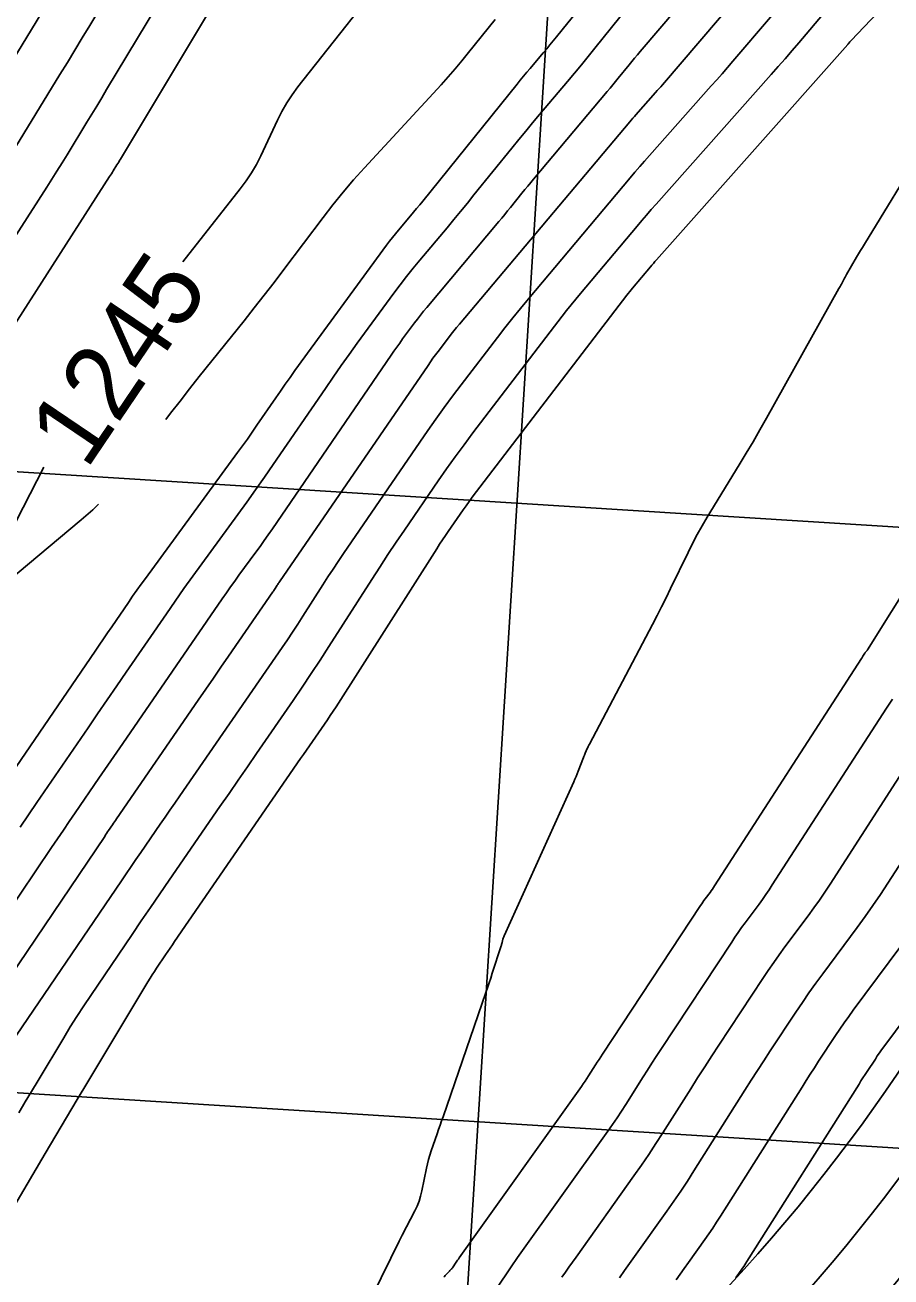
# Model space of a CAD drawing. Extents: x 658976 to 668721, y 639543 to 647196.
# Drawn here: x 662136.9 to 662206.8, y 641855.6 to 641956.6 of the extents above; entities that cross this region are included whole.
import ezdxf

# ---------------------------------------------------------------- set-up
doc = ezdxf.new("R2010")
doc.units = 0
for name, color, linetype in [('Ex_Contour Labels', 7, 'Continuous'), ('Ex_Major Contours', 7, 'Continuous'), ('Ex_Minor Contours', 7, 'Continuous'), ('R_Grid', 7, 'Continuous'), ('R_Water', 7, 'Continuous')]:
    doc.layers.add(name, color=color, linetype=linetype)

msp = doc.modelspace()

# ---------------------------------------------------------------- linework, layer by layer
at = {"layer": 'Ex_Major Contours'}
for points in [[(662167.18, 641962.09), (662158.94, 641951.62), (662158.47, 641950.99), (662158.04, 641950.33), (662157.64, 641949.65), (662157.29, 641948.94), (662155.94, 641946.07), (662155.58, 641945.37), (662155.19, 641944.68), (662154.75, 641944.03), (662154.28, 641943.39), (662149.63, 641937.51)], [(662135.36, 641873.84), (662144.68, 641887.55), (662145.07, 641888.12), (662145.46, 641888.7), (662145.85, 641889.27), (662146.24, 641889.84), (662147.81, 641892.12), (662148.21, 641892.69), (662148.6, 641893.26), (662148.99, 641893.83), (662149.39, 641894.4), (662157.66, 641906.38), (662158.08, 641907.01), (662158.5, 641907.63), (662158.92, 641908.26), (662159.33, 641908.9), (662160.95, 641911.44), (662161.36, 641912.07), (662161.77, 641912.7), (662162.19, 641913.33), (662162.62, 641913.96), (662169.43, 641923.88), (662170.08, 641924.82), (662170.75, 641925.74), (662171.42, 641926.66), (662172.11, 641927.57), (662175.04, 641931.4), (662175.65, 641932.19), (662176.28, 641932.98), (662176.91, 641933.75), (662177.55, 641934.52), (662185.77, 641944.29), (662186.15, 641944.74), (662186.53, 641945.19), (662186.92, 641945.63), (662187.31, 641946.08), (662192.31, 641951.7), (662192.75, 641952.19), (662193.18, 641952.69), (662193.61, 641953.19), (662194.05, 641953.69), (662200.14, 641960.83)], [(662148.26, 641924.77), (662148.65, 641925.28), (662149.42, 641926.27), (662150.19, 641927.26), (662150.97, 641928.24), (662154.6, 641932.75), (662155.41, 641933.78), (662156.22, 641934.81), (662157.02, 641935.84), (662157.81, 641936.89), (662160.96, 641941.07), (662161.76, 641942.11), (662162.58, 641943.12), (662163.43, 641944.12), (662164.31, 641945.09), (662170.49, 641951.8), (662171.06, 641952.43), (662171.63, 641953.07), (662172.18, 641953.73), (662172.72, 641954.39), (662174.87, 641957.06)], [(662138.43, 641920.94), (662133.38, 641911.18)], [(662134.58, 641910.96), (662141.44, 641916.67), (662142.37, 641917.5), (662142.84, 641917.96)], [(662206.94, 641902.21), (662206.78, 641901.97), (662206.62, 641901.72), (662206.46, 641901.48), (662197.24, 641887.22), (662196.98, 641886.83), (662196.72, 641886.44), (662196.45, 641886.05), (662196.17, 641885.67), (662195.04, 641884.16), (662194.76, 641883.78), (662194.49, 641883.39), (662194.22, 641883), (662193.96, 641882.61), (662188.23, 641873.93), (662187.87, 641873.38), (662187.52, 641872.83), (662187.16, 641872.28), (662186.81, 641871.73), (662185.41, 641869.51), (662185.06, 641868.96), (662184.7, 641868.42), (662184.33, 641867.88), (662183.95, 641867.34), (662176.67, 641857.15), (662176.5, 641856.9), (662176.32, 641856.65), (662176.15, 641856.41), (662175.98, 641856.16), (662175.09, 641854.84)]]:
    msp.add_lwpolyline(points, dxfattribs=at)
at = {"layer": 'Ex_Minor Contours'}
for points in [[(662132.68, 641880.83), (662139.04, 641890.23), (662139.52, 641890.93), (662140, 641891.63), (662140.47, 641892.33), (662140.95, 641893.03), (662142.87, 641895.83), (662143.35, 641896.53), (662143.83, 641897.23), (662144.31, 641897.93), (662144.79, 641898.63), (662152.83, 641910.32), (662153.16, 641910.8), (662153.5, 641911.27), (662153.83, 641911.74), (662154.17, 641912.21), (662155.54, 641914.07), (662155.88, 641914.54), (662156.21, 641915.01), (662156.54, 641915.48), (662156.87, 641915.96), (662166.46, 641929.97), (662166.69, 641930.3), (662166.92, 641930.63), (662167.16, 641930.95), (662167.39, 641931.28), (662168.34, 641932.57), (662168.58, 641932.89), (662168.82, 641933.21), (662169.07, 641933.52), (662169.33, 641933.83), (662175.16, 641940.76), (662175.4, 641941.04), (662175.63, 641941.33), (662175.87, 641941.61), (662176.1, 641941.9), (662177.02, 641943.04), (662177.26, 641943.33), (662177.49, 641943.62), (662177.73, 641943.9), (662177.96, 641944.18), (662183.91, 641951.25), (662184.14, 641951.52), (662184.36, 641951.78), (662184.58, 641952.05), (662184.8, 641952.32), (662185.68, 641953.41), (662185.9, 641953.68), (662186.12, 641953.95), (662186.35, 641954.22), (662186.57, 641954.48), (662198.64, 641968.6)], [(662132.16, 641874.64), (662143.33, 641891.14), (662143.41, 641891.26), (662143.49, 641891.38), (662143.57, 641891.49), (662143.65, 641891.61), (662143.97, 641892.08), (662144.05, 641892.2), (662144.13, 641892.31), (662144.21, 641892.43), (662144.29, 641892.55), (662150.89, 641902.14), (662151.5, 641903.03), (662152.11, 641903.91), (662152.72, 641904.8), (662153.33, 641905.68), (662156.91, 641910.86), (662156.95, 641910.93), (662157, 641910.99), (662157.04, 641911.06), (662157.09, 641911.13), (662157.26, 641911.4), (662157.3, 641911.47), (662157.35, 641911.54), (662157.39, 641911.6), (662157.44, 641911.67), (662169.44, 641929.15), (662169.64, 641929.44), (662169.84, 641929.72), (662170.05, 641930), (662170.26, 641930.28), (662171.1, 641931.38), (662171.32, 641931.66), (662171.53, 641931.93), (662171.75, 641932.2), (662171.97, 641932.47), (662185.73, 641948.81), (662185.85, 641948.95), (662185.98, 641949.1), (662186.1, 641949.24), (662186.22, 641949.38), (662187.81, 641951.17), (662187.95, 641951.32), (662188.09, 641951.48), (662188.23, 641951.64), (662188.36, 641951.8), (662200.42, 641965.92)], [(662133.55, 641892.94), (662142.55, 641906.09), (662142.89, 641906.58), (662143.23, 641907.07), (662143.57, 641907.56), (662143.9, 641908.05), (662145.25, 641910.02), (662145.59, 641910.51), (662145.94, 641911), (662146.28, 641911.48), (662146.63, 641911.96), (662154.06, 641922.11), (662154.46, 641922.65), (662154.85, 641923.2), (662155.24, 641923.75), (662155.62, 641924.31), (662157.14, 641926.53), (662157.52, 641927.08), (662157.91, 641927.63), (662158.3, 641928.18), (662158.69, 641928.73), (662166.1, 641938.85), (662166.33, 641939.16), (662166.57, 641939.46), (662166.8, 641939.76), (662167.05, 641940.06), (662168.03, 641941.23), (662168.28, 641941.52), (662168.52, 641941.81), (662168.77, 641942.11), (662169.01, 641942.41), (662176.63, 641951.84), (662176.89, 641952.16), (662177.15, 641952.48), (662177.42, 641952.8), (662177.69, 641953.12), (662178.75, 641954.38), (662179.02, 641954.7), (662179.28, 641955.02), (662179.55, 641955.34), (662179.81, 641955.66), (662186.59, 641964.05)], [(662154.3, 641961.95), (662144.6, 641945.8), (662144.53, 641945.68), (662144.46, 641945.56), (662144.39, 641945.45), (662144.31, 641945.33), (662144.02, 641944.85), (662143.95, 641944.73), (662143.88, 641944.62), (662143.8, 641944.5), (662143.73, 641944.38), (662131.23, 641924.93)], [(662149.18, 641960.88), (662143.48, 641951.4), (662143.09, 641950.74), (662142.69, 641950.08), (662142.29, 641949.42), (662141.89, 641948.77), (662140.29, 641946.14), (662139.89, 641945.49), (662139.48, 641944.83), (662139.07, 641944.18), (662138.66, 641943.53), (662130.93, 641931.52)], [(662144.51, 641960.56), (662142.12, 641956.58), (662141.52, 641955.59), (662140.92, 641954.59), (662140.32, 641953.6), (662139.71, 641952.61), (662135.84, 641946.27)], [(662138.63, 641958.24), (662131.04, 641945.82)], [(662201.6, 641957.79), (662199.39, 641955.19), (662198.83, 641954.55), (662198.27, 641953.9), (662197.71, 641953.26), (662197.15, 641952.62), (662187.86, 641942.17), (662187.47, 641941.73), (662187.09, 641941.28), (662186.7, 641940.83), (662186.32, 641940.38), (662181.75, 641934.96), (662181.37, 641934.5), (662181, 641934.04), (662180.63, 641933.58), (662180.27, 641933.11), (662173.07, 641923.7), (662172.35, 641922.74), (662171.64, 641921.78), (662170.94, 641920.8), (662170.25, 641919.82), (662167.54, 641915.86), (662166.86, 641914.87), (662166.2, 641913.88), (662165.54, 641912.87), (662164.89, 641911.86), (662161.44, 641906.45), (662160.73, 641905.36), (662160.01, 641904.27), (662159.29, 641903.19), (662158.55, 641902.11), (662155.59, 641897.83), (662154.85, 641896.75), (662154.11, 641895.68), (662153.37, 641894.61), (662152.64, 641893.54), (662148.54, 641887.6), (662147.79, 641886.5), (662147.04, 641885.41), (662146.29, 641884.31), (662145.54, 641883.21), (662142.2, 641878.3), (662141.64, 641877.46), (662141.09, 641876.61), (662140.55, 641875.76), (662140.03, 641874.89), (662137.95, 641871.43), (662137.43, 641870.56), (662136.91, 641869.7), (662136.4, 641868.83)], [(662136.5, 641891.89), (662137.17, 641892.88), (662137.85, 641893.86), (662141.99, 641899.9), (662142.76, 641901.03), (662143.53, 641902.15), (662144.3, 641903.28), (662145.07, 641904.4), (662148.31, 641909.11), (662149.01, 641910.12), (662149.72, 641911.13), (662150.44, 641912.13), (662151.17, 641913.13), (662154.08, 641917.11), (662154.81, 641918.11), (662155.52, 641919.11), (662156.23, 641920.12), (662156.93, 641921.14), (662161.15, 641927.29), (662161.78, 641928.21), (662162.42, 641929.13), (662163.07, 641930.03), (662163.73, 641930.94), (662166.68, 641934.97), (662167.19, 641935.65), (662167.71, 641936.33), (662168.24, 641936.99), (662168.78, 641937.65), (662170.98, 641940.26), (662171.53, 641940.92), (662172.07, 641941.57), (662172.62, 641942.23), (662173.15, 641942.9), (662176.22, 641946.69), (662176.77, 641947.37), (662177.33, 641948.04), (662177.88, 641948.72), (662178.45, 641949.39), (662180.7, 641952.06), (662181.26, 641952.73), (662181.82, 641953.41), (662182.37, 641954.08), (662182.92, 641954.76), (662185.61, 641958.08)], [(662205.71, 641957.57), (662203.6, 641955.36), (662203.58, 641955.34), (662203.56, 641955.31), (662203.53, 641955.29), (662203.51, 641955.26), (662203.42, 641955.16), (662203.4, 641955.13), (662203.38, 641955.1), (662203.35, 641955.08), (662203.33, 641955.05), (662187.88, 641937.66), (662187.76, 641937.52), (662187.64, 641937.38), (662187.52, 641937.24), (662187.4, 641937.1), (662185.96, 641935.39), (662185.84, 641935.25), (662185.73, 641935.1), (662185.61, 641934.96), (662185.5, 641934.81), (662173.01, 641918.5), (662172.76, 641918.16), (662172.51, 641917.82), (662172.27, 641917.48), (662172.03, 641917.14), (662171.07, 641915.75), (662170.84, 641915.41), (662170.6, 641915.06), (662170.37, 641914.71), (662170.15, 641914.35), (662162.01, 641901.6), (662161.78, 641901.25), (662161.54, 641900.89), (662161.31, 641900.54), (662161.07, 641900.19), (662160.11, 641898.8), (662159.87, 641898.45), (662159.63, 641898.1), (662159.39, 641897.75), (662159.15, 641897.41), (662148.98, 641882.66), (662148.8, 641882.39), (662148.62, 641882.12), (662148.43, 641881.85), (662148.25, 641881.58), (662147.52, 641880.51), (662147.34, 641880.24), (662147.16, 641879.97), (662146.99, 641879.69), (662146.82, 641879.41), (662141.97, 641871.33), (662141.1, 641869.89), (662140.24, 641868.44), (662139.38, 641867), (662138.53, 641865.55), (662133.34, 641856.75)], [(662164.87, 641853.91), (662166.43, 641857.1), (662166.66, 641857.56), (662166.89, 641858.02), (662167.12, 641858.48), (662167.36, 641858.94), (662168.38, 641860.92), (662168.56, 641861.3), (662168.72, 641861.7), (662168.84, 641862.11), (662168.94, 641862.53), (662169.31, 641864.36), (662169.39, 641864.71), (662169.48, 641865.07), (662169.58, 641865.41), (662169.69, 641865.76), (662170.17, 641867.14), (662170.29, 641867.48), (662170.41, 641867.82), (662170.53, 641868.17), (662170.65, 641868.51), (662174.11, 641878.54), (662174.25, 641878.92), (662174.38, 641879.31), (662174.51, 641879.7), (662174.63, 641880.09), (662175.34, 641882.29), (662175.37, 641882.36), (662175.38, 641882.42), (662175.4, 641882.49), (662175.42, 641882.56), (662175.49, 641882.84), (662175.5, 641882.91), (662175.53, 641882.97), (662175.55, 641883.04), (662175.58, 641883.11), (662181.21, 641895.54), (662181.3, 641895.75), (662181.39, 641895.97), (662181.48, 641896.18), (662181.57, 641896.39), (662182, 641897.5), (662182.03, 641897.59), (662182.07, 641897.68), (662182.11, 641897.77), (662182.14, 641897.86), (662182.3, 641898.23), (662182.34, 641898.32), (662182.38, 641898.4), (662182.43, 641898.49), (662182.47, 641898.58), (662187.56, 641908.23), (662187.93, 641908.95), (662188.3, 641909.67), (662188.66, 641910.4), (662189.02, 641911.13), (662190.44, 641914.05), (662190.8, 641914.77), (662191.18, 641915.49), (662191.58, 641916.19), (662191.99, 641916.89), (662194.57, 641921.11), (662195.13, 641922.05), (662195.69, 641922.99), (662196.24, 641923.94), (662196.77, 641924.89), (662202.62, 641935.34), (662202.67, 641935.43), (662202.72, 641935.52), (662202.77, 641935.62), (662202.82, 641935.71), (662203.02, 641936.09), (662203.07, 641936.19), (662203.12, 641936.28), (662203.17, 641936.38), (662203.23, 641936.47), (662204.05, 641937.88), (662204.21, 641938.14), (662204.37, 641938.41), (662204.53, 641938.67), (662204.69, 641938.93), (662209.45, 641946.73)], [(662170.72, 641855.57), (662170.77, 641855.63), (662170.82, 641855.69), (662171.1, 641855.98), (662171.13, 641856), (662171.15, 641856.03), (662171.18, 641856.06), (662171.21, 641856.09), (662171.31, 641856.2), (662171.34, 641856.22), (662171.36, 641856.25), (662171.39, 641856.28), (662171.41, 641856.31), (662171.71, 641856.77), (662171.77, 641856.85), (662171.83, 641856.94), (662171.89, 641857.02), (662171.95, 641857.11), (662181.83, 641870.94), (662181.98, 641871.16), (662182.13, 641871.37), (662182.27, 641871.59), (662182.41, 641871.81), (662182.97, 641872.69), (662183.11, 641872.91), (662183.25, 641873.13), (662183.39, 641873.35), (662183.53, 641873.56), (662191.45, 641885.56), (662191.54, 641885.69), (662191.63, 641885.83), (662191.72, 641885.96), (662191.82, 641886.09), (662192.21, 641886.61), (662192.3, 641886.74), (662192.4, 641886.88), (662192.49, 641887.01), (662192.58, 641887.15), (662204.43, 641905.48), (662204.46, 641905.53), (662204.5, 641905.58), (662204.53, 641905.63), (662204.56, 641905.68), (662204.72, 641905.93), (662204.74, 641905.95), (662204.75, 641905.97), (662204.77, 641905.99), (662204.79, 641906.02), (662204.86, 641906.1), (662204.88, 641906.12), (662204.9, 641906.14), (662204.91, 641906.16), (662204.93, 641906.19), (662208.81, 641912.37)], [(662208.49, 641897.47), (662201.91, 641887.29), (662201.48, 641886.64), (662201.04, 641885.99), (662200.59, 641885.36), (662200.13, 641884.73), (662198.26, 641882.22), (662197.8, 641881.59), (662197.35, 641880.95), (662196.9, 641880.31), (662196.47, 641879.66), (662192.93, 641874.29), (662192.35, 641873.42), (662191.78, 641872.54), (662191.21, 641871.65), (662190.65, 641870.77), (662188.41, 641867.22), (662187.84, 641866.34), (662187.26, 641865.46), (662186.67, 641864.59), (662186.07, 641863.74), (662181.39, 641857.19), (662181.1, 641856.78), (662180.82, 641856.37), (662180.53, 641855.96), (662180.25, 641855.55)], [(662210.52, 641893.47), (662206.57, 641887.36), (662205.97, 641886.45), (662205.36, 641885.55), (662204.73, 641884.66), (662204.09, 641883.78), (662201.31, 641880.04), (662200.75, 641879.29), (662200.2, 641878.52), (662199.67, 641877.74), (662199.15, 641876.96), (662197.07, 641873.82), (662196.56, 641873.03), (662196.04, 641872.24), (662195.54, 641871.45), (662195.03, 641870.66), (662190.91, 641864.14), (662190.38, 641863.32), (662189.84, 641862.5), (662189.29, 641861.69), (662188.73, 641860.88), (662186.11, 641857.23), (662185.71, 641856.66), (662185.31, 641856.09), (662184.91, 641855.51)], [(662208.64, 641883.64), (662203.78, 641877.1), (662203.41, 641876.6), (662203.05, 641876.09), (662202.7, 641875.58), (662202.35, 641875.07), (662200.98, 641872.99), (662200.64, 641872.47), (662200.3, 641871.95), (662199.97, 641871.43), (662199.64, 641870.91), (662193.05, 641860.48), (662192.74, 641860), (662192.43, 641859.53), (662192.11, 641859.06), (662191.78, 641858.59), (662190.46, 641856.74), (662190.13, 641856.27), (662189.8, 641855.8), (662189.48, 641855.34)], [(662213.53, 641883.95), (662206.25, 641874.15), (662206.07, 641873.91), (662205.89, 641873.66), (662205.72, 641873.42), (662205.56, 641873.17), (662204.89, 641872.16), (662204.73, 641871.91), (662204.56, 641871.66), (662204.4, 641871.41), (662204.24, 641871.15), (662195.19, 641856.83), (662195.1, 641856.69), (662195.02, 641856.56), (662194.93, 641856.43), (662194.84, 641856.3), (662194.47, 641855.78), (662194.38, 641855.65), (662194.29, 641855.52)]]:
    msp.add_lwpolyline(points, dxfattribs=at)
at = {"layer": 'R_Grid'}
for p, q in [((662170.35, 641818.21), (662186.02, 642067.72)), ((661627.7, 641952.49), (663124.75, 641858.47)), ((661624.56, 641902.59), (663121.61, 641808.57))]:
    msp.add_line(p, q, dxfattribs=at)
at = {"layer": 'R_Water'}
for radius in [145, 150, 155]:
    msp.add_arc((662087.41, 641953.46), radius, 290.8094, 333.1092, dxfattribs=at)

# ---------------------------------------------------------------- texts
at = {"layer": 'Ex_Contour Labels'}
msp.add_text('1245', height=6, rotation=55.939, dxfattribs=at).set_placement((662141.85, 641920.64))

doc.saveas('drawing.dxf')
